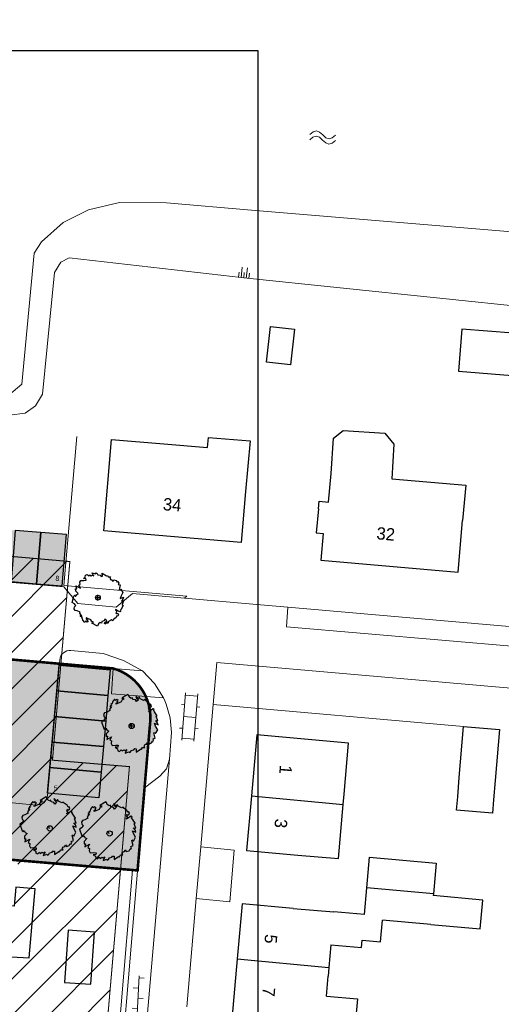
# Model space of a CAD drawing. Extents: x -1000932 to 2054797, y 285738 to 764020.
# Tile 787 of 1056: x 879236 to 926096, y 556311 to 652187. Entities that reach past the tile are written whole.
import ezdxf

# ---------------------------------------------------------------- set-up
doc = ezdxf.new("R2010")
doc.units = 0
doc.header["$MEASUREMENT"] = 0
doc.layers.get('0').update_dxf_attribs({"color": 1, "linetype": 'CONTINUOUS'})
for name, color, linetype in [('--schets', 3, 'CONTINUOUS'), ('--schets pp', 1, 'CONTINUOUS'), ('-boom', 8, 'CONTINUOUS'), ('-boom beschermd', 82, 'CONTINUOUS'), ('31.', 7, 'CONTINUOUS'), ('bomen', 1, 'CONTINUOUS')]:
    doc.layers.add(name, color=color, linetype=linetype)
doc.layers.add('04H', color=6, linetype='CONTINUOUS', plot=False)
for name, color, linetype, lineweight in [('B01', 1, 'CONTINUOUS', 30), ('B02', 1, 'CONTINUOUS', 30), ('B07', 1, 'CONTINUOUS', 30), ('B11', 1, 'CONTINUOUS', 30), ('B14', 1, 'CONTINUOUS', 30), ('S02', 7, 'CONTINUOUS', 0), ('S04', 7, 'CONTINUOUS', 0), ('S05', 7, 'CONTINUOUS', 0), ('T03', 84, 'CONTINUOUS', 0), ('T04', 84, 'CONTINUOUS', 0), ('T09', 7, 'CONTINUOUS', 0), ('T22', 7, 'CONTINUOUS', 0), ('V00', 7, 'CONTINUOUS', 0), ('W03', 5, 'CONTINUOUS', 0), ('Z02', 7, 'CONTINUOUS', 0), ('Z09', 7, 'CONTINUOUS', 0)]:
    doc.layers.add(name, color=color, linetype=linetype, lineweight=lineweight)
doc.styles.add('JK-T', font='arial.ttf', dxfattribs={"width": 0.9})
doc.styles.get("Standard").update_dxf_attribs({"font": 'romans.shx'})
doc.styles.add('Style-INTL_ISO_EQUAL', font='INTL_ISO_EQUAL.shx')

# ---------------------------------------------------------------- blocks, each defined once
blk = doc.blocks.new('S04')
at = {"layer": 'S04', "color": 7, "linetype": 'Continuous', "lineweight": 0}
for p, q in [((0, 0.0502), (0.0502, 0.0502)), ((0, 0.0251), (0.1004, 0.0251)), ((0, 0), (0.0502, 0)), ((0, -0.0251), (0.1004, -0.0251)), ((0, -0.0502), (0.0502, -0.0502))]:
    blk.add_line(p, q, dxfattribs=at)
blk = doc.blocks.new('S05')
at = {"layer": 'S05', "color": 7, "linetype": 'Continuous', "lineweight": 0}
for p, q in [((0.008400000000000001, 0.0305), (0.0378, 0.0587)), ((0.011, -0.0191), (0.0406, 0.0089)), ((0.0378, 0.0587), (0.068, 0.0713)), ((0.0406, 0.0089), (0.07100000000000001, 0.0213)), ((0.068, 0.0713), (0.1006, 0.0621)), ((0.07100000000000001, 0.0213), (0.1024, 0.0125)), ((0.1006, 0.0621), (0.133, 0.0375)), ((0.1024, 0.0125), (0.1358, -0.0121)), ((0.133, 0.0375), (0.1656, 0.0129)), ((0.1656, 0.0129), (0.1972, 0.0037)), ((0.1972, 0.0037), (0.2284, 0.0163)), ((0.2284, 0.0163), (0.258, 0.0445)), ((0.1358, -0.0121), (0.1682, -0.0369)), ((0.1682, -0.0369), (0.1998, -0.0461)), ((0.1998, -0.0461), (0.231, -0.0333)), ((0.231, -0.0333), (0.2606, -0.0051))]:
    blk.add_line(p, q, dxfattribs=at)
blk = doc.blocks.new('S022')
at = {"layer": 'S02', "color": 7, "linetype": 'Continuous', "lineweight": 0}
for p, q in [((0.0308, -0.2299), (0.0308, 0.2301)), ((0.0308, 0.2101), (0.1508, 0.2101)), ((0.1508, -0.2299), (0.1508, 0.2301)), ((0.0008, 0.1151), (0.0308, 0.1151)), ((0.1508, 0.1051), (0.1808, 0.1051)), ((0.0308, 0.0001), (0.1508, 0.0001)), ((0.0008, -0.1147), (0.0308, -0.1147)), ((0.1508, -0.1047), (0.1808, -0.1047)), ((0.0308, -0.2099), (0.1508, -0.2099))]:
    blk.add_line(p, q, dxfattribs=at)
blk = doc.blocks.new('S026')
at = {"layer": 'S02', "color": 7, "linetype": 'Continuous', "lineweight": 0}
for p, q in [((-0.0004, 0), (0.4396, 0)), ((0.0196, 0.05), (0.0196, 0)), ((0.1196, 0), (0.1196, -0.05)), ((0.2196, 0.05), (0.2196, 0)), ((0.3196, 0), (0.3196, -0.05)), ((0.4196, 0.05), (0.4196, 0))]:
    blk.add_line(p, q, dxfattribs=at)
blk = doc.blocks.new('eigendomssituatie')
at = {"layer": '--schets pp', "linetype": 'Continuous', "transparency": 33554495}
h = blk.add_hatch(color=72, dxfattribs=at)
h.dxf.hatch_style = 1
edge = h.paths.add_edge_path()
edge.add_line((-4176.73854586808, 36691.06924980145), (18463.26145401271, 34709.06924984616))
edge.add_arc((17095.50999903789, 29904.28082499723), 4995.671711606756, -8.030102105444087, 74.11024197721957, ccw=False)
edge.add_line((22042.19821628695, 29206.41871005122), (21519.26145413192, 23075.06924982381))
edge.add_line((21519.26145413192, 23075.06924982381), (20841.66028853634, 15037.05444403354))
edge.add_line((20841.66028853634, 15037.05444403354), (9221.227534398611, 16016.65189056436))
edge.add_line((9221.227534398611, 16016.65189056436), (-3884.161830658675, 17236.71420983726))
edge.add_line((-3884.161830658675, 17236.71420983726), (-5436.461187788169, 504.3732174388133))
edge.add_line((-5436.461187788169, 504.3732174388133), (0.01009560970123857, -0.01570527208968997))
edge.add_line((0.01009560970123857, -0.01570527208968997), (-2500.443734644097, -26949.25618684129))
edge.add_line((-2500.443734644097, -26949.25618684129), (-6846.575806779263, -26546.03876589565))
edge.add_line((-6846.575806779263, -26546.03876589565), (-6942.65260836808, -27581.58700016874))
edge.add_line((-6942.65260836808, -27581.58700016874), (-9441.92006868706, -27349.73178386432))
edge.add_line((-9441.92006868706, -27349.73178386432), (-9345.841399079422, -26314.14745333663))
edge.add_line((-9345.841399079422, -26314.14745333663), (-13692.1799018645, -25910.91512983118))
edge.add_line((-13692.1799018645, -25910.91512983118), (-13547.04518649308, -23805.32137516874))
edge.add_line((-13547.04518649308, -23805.32137516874), (-35801.37771154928, -21685.47999814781))
edge.add_line((-35801.37771154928, -21685.47999814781), (-39085.49633917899, -21480.62403194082))
edge.add_line((-39085.49633917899, -21480.62403194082), (-35449.19473665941, 20057.36991770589))
edge.add_line((-35449.19473665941, 20057.36991770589), (-40995.94876814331, 20385.16075669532))
edge.add_line((-40995.94876814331, 20385.16075669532), (-40395.08653578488, 23168.33528979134))
edge.add_arc((-32072.55263851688, 19913.76534113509), 8936.262978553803, 110.35386289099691, 158.6417595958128, ccw=False)
edge.add_line((-35180.73854598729, 28292.06924983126), (-16026.04323336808, 34806.76749201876))
edge.add_arc((-6099.484764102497, 10583.2012472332), 26178.57377053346, 85.78798549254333, 112.28329390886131, ccw=False)
at = {"layer": '--schets pp', "color": 72, "linetype": 'Continuous', "const_width": 250}
blk.add_lwpolyline([(-4176.73854586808, 36691.06924980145), (18463.26145401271, 34709.06924984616, -0.3745828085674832), (22042.19821628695, 29206.41871005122), (21519.26145413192, 23075.06924982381), (20841.66028853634, 15037.05444403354), (9221.227534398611, 16016.65189056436), (-3884.161830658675, 17236.71420983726), (-5436.461187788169, 504.3732174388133), (0.01009560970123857, -0.01570527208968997), (-2500.443734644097, -26949.25618684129), (-6846.575806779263, -26546.03876589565), (-6942.65260836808, -27581.58700016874), (-9441.92006868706, -27349.73178386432), (-9345.841399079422, -26314.14745333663), (-13692.1799018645, -25910.91512983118), (-13547.04518649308, -23805.32137516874), (-35801.37771154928, -21685.47999814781), (-39085.49633917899, -21480.62403194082), (-35449.19473665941, 20057.36991770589), (-40995.94876814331, 20385.16075669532), (-40395.08653578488, 23168.33528979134, -0.2138698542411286), (-35180.73854598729, 28292.06924983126), (-16026.04323336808, 34806.76749201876, -0.1161253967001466)], format="xyb", close=True, dxfattribs=at)
blk = doc.blocks.new('Boom2')
at = {"layer": '-boom beschermd', "linetype": 'Continuous', "transparency": 33554559}
h = blk.add_hatch(color=76, dxfattribs=at)
h.dxf.hatch_style = 1
h.paths.add_polyline_path([(2240.141075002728, 1374.766463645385), (2146.682121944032, 1534.056125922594), (2181.519351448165, 1631.045440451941), (2095.917912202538, 1672.609482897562), (1934.719123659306, 1577.977185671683), (1832.328912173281, 1517.874499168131), (1638.855365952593, 1404.301295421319), (1657.686024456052, 1476.504264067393), (1771.432777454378, 1543.341232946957), (1651.219506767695, 1748.129382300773), (1731.645532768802, 1871.831033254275), (1778.392115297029, 1792.229360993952), (1894.065031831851, 1860.110946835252), (1933.653675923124, 1975.169062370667), (1846.796372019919, 2123.085103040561), (1767.132160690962, 2076.341741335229), (1666.942831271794, 2246.987987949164), (1379.934805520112, 2444.611185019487), (1306.472365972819, 2569.766456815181), (1169.873849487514, 2489.639101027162), (844.5268539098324, 2650.628845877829), (741.234987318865, 2824.553776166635), (644.213260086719, 2655.331512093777), (427.2188535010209, 2905.186350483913), (407.8961862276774, 2828.68866730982), (480.0289215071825, 2705.808017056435), (656.815061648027, 2555.612111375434), (475.5552824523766, 2369.160615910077), (367.5066993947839, 2532.626519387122), (121.3562126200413, 2587.048410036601), (98.06576855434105, 2757.006413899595), (-38.46982344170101, 2676.840683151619), (-249.7553960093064, 2828.220939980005), (-308.1654745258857, 2997.497008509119), (-354.9713324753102, 3077.16053464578), (-946.667514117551, 2729.801284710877), (-906.5883834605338, 2661.517821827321), (-792.7790485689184, 2728.347663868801), (-776.1916387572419, 2569.746544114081), (-928.0936730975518, 2541.806113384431), (-1029.189389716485, 2344.748450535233), (-1517.74067203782, 2134.387594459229), (-1512.329084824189, 2229.421383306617), (-1341.616692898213, 2329.634876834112), (-1440.57784236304, 2393.960073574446), (-1315.360074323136, 2467.423198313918), (-1441.07545576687, 2577.239070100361), (-1600.40353582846, 2483.721098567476), (-1673.901557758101, 2608.915045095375), (-1864.634544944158, 2357.613609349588), (-1898.371300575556, 2177.709501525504), (-2013.921585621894, 2097.930107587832), (-1924.599891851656, 2039.85898357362), (-2095.27747223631, 1939.677123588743), (-2096.770641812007, 1829.302558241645), (-1958.169074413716, 1910.944152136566), (-2167.131348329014, 1601.712823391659), (-2107.028276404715, 1499.28745776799), (-2425.625418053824, 1312.213096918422), (-2629.748889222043, 1268.910172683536), (-2730.887056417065, 1102.447633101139), (-2687.611474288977, 898.3238621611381), (-2535.204357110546, 743.0166301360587), (-2626.248974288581, 689.5777892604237), (-2661.040189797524, 562.0246424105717), (-2922.734617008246, 408.3651811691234), (-2708.701920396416, -242.6399843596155), (-2588.630274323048, -342.9390319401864), (-2514.872299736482, -207.8644873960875), (-2407.991054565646, -389.9224308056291), (-2221.322100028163, -499.4450460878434), (-2475.123859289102, -770.8297417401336), (-2478.239149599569, -1007.253103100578), (-2341.545247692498, -1003.168333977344), (-2423.181575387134, -1318.629152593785), (-1959.918396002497, -1045.783964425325), (-2120.690183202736, -1378.183681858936), (-1954.502042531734, -1458.569703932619), (-1995.926428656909, -1690.881553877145), (-1879.03513097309, -1889.479187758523), (-1552.389413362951, -1855.372657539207), (-1320.192255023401, -1878.140929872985), (-1349.123504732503, -2063.437991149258), (-1591.288126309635, -2067.92125562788), (-1378.915912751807, -2221.141272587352), (-1353.618822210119, -2420.555610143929), (-1184.430145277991, -2474.250883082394), (-1006.358195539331, -2308.452764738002), (-932.8954133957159, -2433.639284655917), (-737.5511586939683, -2318.951755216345), (-638.6248207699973, -2383.30858549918), (-467.8850867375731, -2283.094792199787), (-569.0541594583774, -2449.58892250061), (-638.7877225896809, -2643.521321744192), (-275.3988389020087, -2506.685487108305), (-221.9948095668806, -2597.761737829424), (-96.80472623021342, -2524.267664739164), (-23.1128969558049, -2389.217284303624), (215.1559547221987, -2325.851315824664), (295.5119293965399, -2202.173871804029), (444.7190316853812, -2221.672086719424), (435.5481258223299, -2551.753402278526), (872.1380053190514, -2246.143979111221), (973.8677015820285, -2262.975032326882), (1045.584046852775, -2098.460163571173), (1287.745105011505, -2094.008190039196), (1207.618091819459, -1957.440921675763), (1320.136664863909, -1784.282902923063), (1462.563899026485, -1761.899804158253), (1516.235350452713, -1592.676230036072), (1623.116595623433, -1774.734173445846), (1888.83187087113, -1679.963857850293), (1987.994297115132, -1484.013393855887), (2034.765343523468, -1563.708553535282), (2129.239022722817, -1385.84182941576), (2078.980470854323, -1261.697857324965), (2287.321842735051, -1185.870174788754), (2158.631930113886, -680.039676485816), (2261.060859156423, -619.9053136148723), (2334.527204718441, -745.060542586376), (2534.143883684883, -369.7948894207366), (2326.29700600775, -16.83356961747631), (2218.516478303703, 260.4311739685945), (2567.790882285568, 127.5726252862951), (2496.10785023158, 350.5345326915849), (2341.264198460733, 546.7159466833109), (2554.470749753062, 503.746077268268), (2387.661646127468, 941.138933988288), (2490.055677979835, 1001.249475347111)])
at = {"layer": '-boom beschermd', "linetype": 'Continuous'}
blk.add_lwpolyline([(2240.141075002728, 1374.766463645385), (2146.682121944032, 1534.056125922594), (2181.519351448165, 1631.045440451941), (2095.917912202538, 1672.609482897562), (1934.719123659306, 1577.977185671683), (1832.328912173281, 1517.874499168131), (1638.855365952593, 1404.301295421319), (1657.686024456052, 1476.504264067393), (1771.432777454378, 1543.341232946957), (1651.219506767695, 1748.129382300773), (1731.645532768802, 1871.831033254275), (1778.392115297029, 1792.229360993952), (1894.065031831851, 1860.110946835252), (1933.653675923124, 1975.169062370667), (1846.796372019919, 2123.085103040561), (1767.132160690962, 2076.341741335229), (1666.942831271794, 2246.987987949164), (1379.934805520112, 2444.611185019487), (1306.472365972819, 2569.766456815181), (1169.873849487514, 2489.639101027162), (844.5268539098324, 2650.628845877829), (741.234987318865, 2824.553776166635), (644.213260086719, 2655.331512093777), (427.2188535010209, 2905.186350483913), (407.8961862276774, 2828.68866730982), (480.0289215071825, 2705.808017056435), (656.815061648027, 2555.612111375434), (475.5552824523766, 2369.160615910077), (367.5066993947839, 2532.626519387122), (121.3562126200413, 2587.048410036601), (98.06576855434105, 2757.006413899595), (-38.46982344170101, 2676.840683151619), (-249.7553960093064, 2828.220939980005), (-308.1654745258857, 2997.497008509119), (-354.9713324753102, 3077.16053464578), (-946.667514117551, 2729.801284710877), (-906.5883834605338, 2661.517821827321), (-792.7790485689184, 2728.347663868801), (-776.1916387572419, 2569.746544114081), (-928.0936730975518, 2541.806113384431), (-1029.189389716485, 2344.748450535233), (-1517.74067203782, 2134.387594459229), (-1512.329084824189, 2229.421383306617), (-1341.616692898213, 2329.634876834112), (-1440.57784236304, 2393.960073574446), (-1315.360074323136, 2467.423198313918), (-1441.07545576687, 2577.239070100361), (-1600.40353582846, 2483.721098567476), (-1673.901557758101, 2608.915045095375), (-1864.634544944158, 2357.613609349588), (-1898.371300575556, 2177.709501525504), (-2013.921585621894, 2097.930107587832), (-1924.599891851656, 2039.85898357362), (-2095.27747223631, 1939.677123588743), (-2096.770641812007, 1829.302558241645), (-1958.169074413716, 1910.944152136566), (-2167.131348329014, 1601.712823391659), (-2107.028276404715, 1499.28745776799), (-2425.625418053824, 1312.213096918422), (-2629.748889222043, 1268.910172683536), (-2730.887056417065, 1102.447633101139), (-2687.611474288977, 898.3238621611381), (-2535.204357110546, 743.0166301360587), (-2626.248974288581, 689.5777892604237), (-2661.040189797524, 562.0246424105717), (-2922.734617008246, 408.3651811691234), (-2708.701920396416, -242.6399843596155), (-2588.630274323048, -342.9390319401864), (-2514.872299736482, -207.8644873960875), (-2407.991054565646, -389.9224308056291), (-2221.322100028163, -499.4450460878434), (-2475.123859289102, -770.8297417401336), (-2478.239149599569, -1007.253103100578), (-2341.545247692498, -1003.168333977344), (-2423.181575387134, -1318.629152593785), (-1959.918396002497, -1045.783964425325), (-2120.690183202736, -1378.183681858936), (-1954.502042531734, -1458.569703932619), (-1995.926428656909, -1690.881553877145), (-1879.03513097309, -1889.479187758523), (-1552.389413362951, -1855.372657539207), (-1320.192255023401, -1878.140929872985), (-1349.123504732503, -2063.437991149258), (-1591.288126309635, -2067.92125562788), (-1378.915912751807, -2221.141272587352), (-1353.618822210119, -2420.555610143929), (-1184.430145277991, -2474.250883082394), (-1006.358195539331, -2308.452764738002), (-932.8954133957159, -2433.639284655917), (-737.5511586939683, -2318.951755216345), (-638.6248207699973, -2383.30858549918), (-467.8850867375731, -2283.094792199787), (-569.0541594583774, -2449.58892250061), (-638.7877225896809, -2643.521321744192), (-275.3988389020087, -2506.685487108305), (-221.9948095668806, -2597.761737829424), (-96.80472623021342, -2524.267664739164), (-23.1128969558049, -2389.217284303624), (215.1559547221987, -2325.851315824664), (295.5119293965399, -2202.173871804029), (444.7190316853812, -2221.672086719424), (435.5481258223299, -2551.753402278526), (872.1380053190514, -2246.143979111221), (973.8677015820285, -2262.975032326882), (1045.584046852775, -2098.460163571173), (1287.745105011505, -2094.008190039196), (1207.618091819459, -1957.440921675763), (1320.136664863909, -1784.282902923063), (1462.563899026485, -1761.899804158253), (1516.235350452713, -1592.676230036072), (1623.116595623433, -1774.734173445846), (1888.83187087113, -1679.963857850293), (1987.994297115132, -1484.013393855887), (2034.765343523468, -1563.708553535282), (2129.239022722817, -1385.84182941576), (2078.980470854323, -1261.697857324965), (2287.321842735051, -1185.870174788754), (2158.631930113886, -680.039676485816), (2261.060859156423, -619.9053136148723), (2334.527204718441, -745.060542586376), (2534.143883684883, -369.7948894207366), (2326.29700600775, -16.83356961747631), (2218.516478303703, 260.4311739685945), (2567.790882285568, 127.5726252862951), (2496.10785023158, 350.5345326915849), (2341.264198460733, 546.7159466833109), (2554.470749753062, 503.746077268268), (2387.661646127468, 941.138933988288), (2490.055677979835, 1001.249475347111)], close=True, dxfattribs=at)
blk.add_lwpolyline([(0, 0), (-162.9241695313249, 195.9990656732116)], dxfattribs=at)
blk.add_circle((0, 0), 254.8723577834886, dxfattribs=at)
blk = doc.blocks.new('boom')
at = {"layer": '31.', "color": 7, "linetype": 'Continuous'}
for points in [[(2251.80828051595, -1106.205926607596), (2173.887591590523, -1256.205493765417), (2210.303128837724, -1343.212250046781), (2134.01737931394, -1385.236413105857), (1982.216964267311, -1306.337424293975), (1885.793354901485, -1256.224297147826), (1703.603915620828, -1161.53094182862), (1724.220932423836, -1226.642753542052), (1831.338077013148, -1282.37241938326), (1731.107258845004, -1475.215363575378), (1810.449942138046, -1584.490554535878), (1849.428164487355, -1509.532590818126), (1958.351373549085, -1566.126334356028), (1999.960998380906, -1669.427246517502), (1927.535710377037, -1808.721166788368), (1852.517681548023, -1769.750629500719), (1768.989292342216, -1930.443442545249), (1515.964705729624, -2124.603458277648), (1454.715516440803, -2242.457359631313), (1326.085039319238, -2175.658874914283), (1036.296854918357, -2338.137602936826), (950.0803199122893, -2501.971368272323), (853.4300944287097, -2351.874397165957), (666.8589403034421, -2590.471371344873), (645.5920018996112, -2521.459279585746), (705.7373041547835, -2405.746017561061), (860.2430165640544, -2260.136272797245), (685.7817176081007, -2098.250700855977), (594.7287687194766, -2252.751059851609), (372.3060847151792, -2314.09832386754), (359.0236219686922, -2470.538109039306), (230.4509567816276, -2403.702663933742), (44.46268121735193, -2552.023372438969), (-0.947729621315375, -2709.492246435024), (-39.97943810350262, -2784.51713332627), (-597.1746060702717, -2494.899703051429), (-563.7541439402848, -2430.59817462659), (-456.5828730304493, -2486.320026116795), (-448.8926459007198, -2340.571254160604), (-589.0511153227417, -2322.190292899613), (-690.7442434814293, -2146.840910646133), (-1147.19952013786, -1977.583268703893), (-1137.773566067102, -2064.195474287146), (-977.0207761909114, -2147.749738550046), (-1064.44396277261, -2211.208338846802), (-946.5297172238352, -2272.451776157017), (-1056.263172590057, -2378.752786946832), (-1206.295684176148, -2300.781599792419), (-1267.571476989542, -2418.669929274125), (-1453.753130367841, -2197.96488541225), (-1493.066052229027, -2035.121278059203), (-1602.439628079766, -1967.644271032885), (-1523.534554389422, -1910.356782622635), (-1684.259961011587, -1826.82816559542), (-1690.826643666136, -1726.013215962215), (-1560.296378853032, -1794.106256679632), (-1765.85499384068, -1521.307316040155), (-1715.74770695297, -1424.856922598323), (-2015.770382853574, -1268.879820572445), (-2204.38651482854, -1238.911540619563), (-2304.670585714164, -1091.528656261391), (-2274.736274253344, -902.9164417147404), (-2142.746676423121, -753.7808347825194), (-2228.485123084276, -709.2262538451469), (-2266.297799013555, -594.2808795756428), (-2512.727176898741, -466.1631036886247), (-2347.774639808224, 138.9603937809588), (-2242.753754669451, 236.2958245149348), (-2168.968191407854, 116.3050894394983), (-2079.855939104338, 287.7469081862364), (-1914.390939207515, 396.6484921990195), (-2159.162320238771, 632.7459877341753), (-2173.146963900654, 848.692170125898), (-2048.015596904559, 851.4008923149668), (-2137.499847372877, 1135.897056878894), (-1701.209176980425, 908.3335933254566), (-1863.818897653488, 1204.585402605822), (-1715.713569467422, 1285.889265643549), (-1764.518872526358, 1496.275491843), (-1667.032586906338, 1683.306273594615), (-1366.868504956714, 1667.519393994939), (-1155.708429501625, 1699.277924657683), (-1190.879303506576, 1867.275065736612), (-1412.43674064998, 1859.967295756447), (-1225.537870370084, 2010.017902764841), (-1211.815051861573, 2193.478551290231), (-1059.70369904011, 2250.533744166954), (-889.1232609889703, 2107.382555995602), (-827.8782579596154, 2225.265453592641), (-643.9286475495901, 2129.643180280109), (-556.5404370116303, 2193.125344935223), (-395.7491250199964, 2109.577628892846), (-496.0681719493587, 2256.984077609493), (-568.9489074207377, 2430.958846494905), (-230.3545297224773, 2323.012531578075), (-185.8318856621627, 2408.773994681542), (-67.94424363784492, 2347.496129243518), (5.775274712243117, 2227.525459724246), (226.5480552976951, 2180.836944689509), (305.8248332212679, 2071.58085274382), (441.2807912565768, 2096.433503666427), (417.3459203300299, 2397.702575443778), (830.8054949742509, 2138.941381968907), (922.993691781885, 2159.116191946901), (996.295911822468, 2012.128974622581), (1217.841430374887, 2019.464624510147), (1151.039446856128, 1890.865216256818), (1262.043796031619, 1737.899254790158), (1393.285145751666, 1724.148071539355), (1450.313874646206, 1572.001324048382), (1539.426126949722, 1743.443142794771), (1786.763878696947, 1669.339513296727), (1886.634697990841, 1494.912051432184), (1925.631290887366, 1569.961469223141), (2020.362428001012, 1411.834044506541)], [(2020.362428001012, 1411.834044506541), (1980.268502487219, 1295.998359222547), (2174.275552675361, 1236.508194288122), (2080.48679799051, 768.0988398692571), (2176.937790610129, 717.960065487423), (2238.186700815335, 835.8158999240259), (2438.329387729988, 502.2257036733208), (2264.97943182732, 169.8100759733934), (2179.532251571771, -88.69085307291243), (2492.516642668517, 49.20364684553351), (2437.501084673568, -157.9729910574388), (2305.214954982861, -344.5843578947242), (2498.067593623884, -295.2585980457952), (2366.214191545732, -702.9093504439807), (2462.630068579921, -753.023593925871), (2251.80828051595, -1106.205926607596)]]:
    blk.add_lwpolyline(points, dxfattribs=at)
blk.add_circle((0, 0), 234.5930326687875, dxfattribs=at)
blk = doc.blocks.new('UNNAMED')
at = {"color": 0}
for p, q in [((-0.5, 0), (0.5, 0)), ((0, -0.5), (0, 0.5))]:
    blk.add_line(p, q, dxfattribs=at)
blk = doc.blocks.new('nieuwe bomen')
at = {"layer": '-boom beschermd', "linetype": 'Continuous', "true_color": 0xd5bf15, "transparency": 33554559}
h = blk.add_hatch(color=52, dxfattribs=at)
h.dxf.hatch_style = 1
h.paths.add_polyline_path([(2240.141075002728, 1374.766463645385), (2146.682121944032, 1534.056125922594), (2181.519351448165, 1631.045440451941), (2095.917912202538, 1672.609482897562), (1934.719123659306, 1577.977185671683), (1832.328912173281, 1517.874499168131), (1638.855365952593, 1404.301295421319), (1657.686024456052, 1476.504264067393), (1771.432777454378, 1543.341232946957), (1651.219506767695, 1748.129382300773), (1731.645532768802, 1871.831033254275), (1778.392115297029, 1792.229360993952), (1894.065031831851, 1860.110946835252), (1933.653675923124, 1975.169062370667), (1846.796372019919, 2123.085103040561), (1767.132160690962, 2076.341741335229), (1666.942831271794, 2246.987987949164), (1379.934805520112, 2444.611185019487), (1306.472365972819, 2569.766456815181), (1169.873849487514, 2489.639101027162), (844.5268539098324, 2650.628845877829), (741.234987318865, 2824.553776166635), (644.213260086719, 2655.331512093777), (427.2188535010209, 2905.186350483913), (407.8961862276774, 2828.68866730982), (480.0289215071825, 2705.808017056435), (656.815061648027, 2555.612111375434), (475.5552824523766, 2369.160615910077), (367.5066993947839, 2532.626519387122), (121.3562126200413, 2587.048410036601), (98.06576855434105, 2757.006413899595), (-38.46982344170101, 2676.840683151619), (-249.7553960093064, 2828.220939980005), (-308.1654745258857, 2997.497008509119), (-354.9713324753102, 3077.16053464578), (-946.667514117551, 2729.801284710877), (-906.5883834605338, 2661.517821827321), (-792.7790485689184, 2728.347663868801), (-776.1916387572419, 2569.746544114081), (-928.0936730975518, 2541.806113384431), (-1029.189389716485, 2344.748450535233), (-1517.74067203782, 2134.387594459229), (-1512.329084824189, 2229.421383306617), (-1341.616692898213, 2329.634876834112), (-1440.57784236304, 2393.960073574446), (-1315.360074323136, 2467.423198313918), (-1441.07545576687, 2577.239070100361), (-1600.40353582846, 2483.721098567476), (-1673.901557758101, 2608.915045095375), (-1864.634544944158, 2357.613609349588), (-1898.371300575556, 2177.709501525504), (-2013.921585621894, 2097.930107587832), (-1924.599891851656, 2039.85898357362), (-2095.27747223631, 1939.677123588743), (-2096.770641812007, 1829.302558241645), (-1958.169074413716, 1910.944152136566), (-2167.131348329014, 1601.712823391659), (-2107.028276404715, 1499.28745776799), (-2425.625418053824, 1312.213096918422), (-2629.748889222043, 1268.910172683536), (-2730.887056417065, 1102.447633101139), (-2687.611474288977, 898.3238621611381), (-2535.204357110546, 743.0166301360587), (-2626.248974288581, 689.5777892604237), (-2661.040189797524, 562.0246424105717), (-2922.734617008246, 408.3651811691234), (-2708.701920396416, -242.6399843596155), (-2588.630274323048, -342.9390319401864), (-2514.872299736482, -207.8644873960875), (-2407.991054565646, -389.9224308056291), (-2221.322100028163, -499.4450460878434), (-2475.123859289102, -770.8297417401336), (-2478.239149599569, -1007.253103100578), (-2341.545247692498, -1003.168333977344), (-2423.181575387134, -1318.629152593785), (-1959.918396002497, -1045.783964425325), (-2120.690183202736, -1378.183681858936), (-1954.502042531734, -1458.569703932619), (-1995.926428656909, -1690.881553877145), (-1879.03513097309, -1889.479187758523), (-1552.389413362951, -1855.372657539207), (-1320.192255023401, -1878.140929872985), (-1349.123504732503, -2063.437991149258), (-1591.288126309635, -2067.92125562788), (-1378.915912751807, -2221.141272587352), (-1353.618822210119, -2420.555610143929), (-1184.430145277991, -2474.250883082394), (-1006.358195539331, -2308.452764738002), (-932.8954133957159, -2433.639284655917), (-737.5511586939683, -2318.951755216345), (-638.6248207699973, -2383.30858549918), (-467.8850867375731, -2283.094792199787), (-569.0541594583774, -2449.58892250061), (-638.7877225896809, -2643.521321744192), (-275.3988389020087, -2506.685487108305), (-221.9948095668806, -2597.761737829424), (-96.80472623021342, -2524.267664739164), (-23.1128969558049, -2389.217284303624), (215.1559547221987, -2325.851315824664), (295.5119293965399, -2202.173871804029), (444.7190316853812, -2221.672086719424), (435.5481258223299, -2551.753402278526), (872.1380053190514, -2246.143979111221), (973.8677015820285, -2262.975032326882), (1045.584046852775, -2098.460163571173), (1287.745105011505, -2094.008190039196), (1207.618091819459, -1957.440921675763), (1320.136664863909, -1784.282902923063), (1462.563899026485, -1761.899804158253), (1516.235350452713, -1592.676230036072), (1623.116595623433, -1774.734173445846), (1888.83187087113, -1679.963857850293), (1987.994297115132, -1484.013393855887), (2034.765343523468, -1563.708553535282), (2129.239022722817, -1385.84182941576), (2078.980470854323, -1261.697857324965), (2287.321842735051, -1185.870174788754), (2158.631930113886, -680.039676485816), (2261.060859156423, -619.9053136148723), (2334.527204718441, -745.060542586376), (2534.143883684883, -369.7948894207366), (2326.29700600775, -16.83356961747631), (2218.516478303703, 260.4311739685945), (2567.790882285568, 127.5726252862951), (2496.10785023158, 350.5345326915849), (2341.264198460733, 546.7159466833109), (2554.470749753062, 503.746077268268), (2387.661646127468, 941.138933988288), (2490.055677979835, 1001.249475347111)])
at = {"layer": '-boom beschermd', "color": 52, "linetype": 'Continuous', "true_color": 0xd5bf15}
blk.add_lwpolyline([(2240.141075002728, 1374.766463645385), (2146.682121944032, 1534.056125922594), (2181.519351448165, 1631.045440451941), (2095.917912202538, 1672.609482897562), (1934.719123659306, 1577.977185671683), (1832.328912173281, 1517.874499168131), (1638.855365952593, 1404.301295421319), (1657.686024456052, 1476.504264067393), (1771.432777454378, 1543.341232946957), (1651.219506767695, 1748.129382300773), (1731.645532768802, 1871.831033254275), (1778.392115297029, 1792.229360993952), (1894.065031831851, 1860.110946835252), (1933.653675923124, 1975.169062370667), (1846.796372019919, 2123.085103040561), (1767.132160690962, 2076.341741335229), (1666.942831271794, 2246.987987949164), (1379.934805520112, 2444.611185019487), (1306.472365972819, 2569.766456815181), (1169.873849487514, 2489.639101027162), (844.5268539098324, 2650.628845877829), (741.234987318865, 2824.553776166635), (644.213260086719, 2655.331512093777), (427.2188535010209, 2905.186350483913), (407.8961862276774, 2828.68866730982), (480.0289215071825, 2705.808017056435), (656.815061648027, 2555.612111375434), (475.5552824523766, 2369.160615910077), (367.5066993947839, 2532.626519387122), (121.3562126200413, 2587.048410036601), (98.06576855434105, 2757.006413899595), (-38.46982344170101, 2676.840683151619), (-249.7553960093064, 2828.220939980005), (-308.1654745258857, 2997.497008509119), (-354.9713324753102, 3077.16053464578), (-946.667514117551, 2729.801284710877), (-906.5883834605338, 2661.517821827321), (-792.7790485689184, 2728.347663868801), (-776.1916387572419, 2569.746544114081), (-928.0936730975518, 2541.806113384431), (-1029.189389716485, 2344.748450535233), (-1517.74067203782, 2134.387594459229), (-1512.329084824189, 2229.421383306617), (-1341.616692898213, 2329.634876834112), (-1440.57784236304, 2393.960073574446), (-1315.360074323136, 2467.423198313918), (-1441.07545576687, 2577.239070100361), (-1600.40353582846, 2483.721098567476), (-1673.901557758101, 2608.915045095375), (-1864.634544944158, 2357.613609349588), (-1898.371300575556, 2177.709501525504), (-2013.921585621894, 2097.930107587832), (-1924.599891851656, 2039.85898357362), (-2095.27747223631, 1939.677123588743), (-2096.770641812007, 1829.302558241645), (-1958.169074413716, 1910.944152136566), (-2167.131348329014, 1601.712823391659), (-2107.028276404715, 1499.28745776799), (-2425.625418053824, 1312.213096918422), (-2629.748889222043, 1268.910172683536), (-2730.887056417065, 1102.447633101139), (-2687.611474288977, 898.3238621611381), (-2535.204357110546, 743.0166301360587), (-2626.248974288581, 689.5777892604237), (-2661.040189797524, 562.0246424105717), (-2922.734617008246, 408.3651811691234), (-2708.701920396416, -242.6399843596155), (-2588.630274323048, -342.9390319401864), (-2514.872299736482, -207.8644873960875), (-2407.991054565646, -389.9224308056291), (-2221.322100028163, -499.4450460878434), (-2475.123859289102, -770.8297417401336), (-2478.239149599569, -1007.253103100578), (-2341.545247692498, -1003.168333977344), (-2423.181575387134, -1318.629152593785), (-1959.918396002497, -1045.783964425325), (-2120.690183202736, -1378.183681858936), (-1954.502042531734, -1458.569703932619), (-1995.926428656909, -1690.881553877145), (-1879.03513097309, -1889.479187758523), (-1552.389413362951, -1855.372657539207), (-1320.192255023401, -1878.140929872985), (-1349.123504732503, -2063.437991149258), (-1591.288126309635, -2067.92125562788), (-1378.915912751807, -2221.141272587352), (-1353.618822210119, -2420.555610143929), (-1184.430145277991, -2474.250883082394), (-1006.358195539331, -2308.452764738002), (-932.8954133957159, -2433.639284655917), (-737.5511586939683, -2318.951755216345), (-638.6248207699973, -2383.30858549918), (-467.8850867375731, -2283.094792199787), (-569.0541594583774, -2449.58892250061), (-638.7877225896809, -2643.521321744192), (-275.3988389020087, -2506.685487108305), (-221.9948095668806, -2597.761737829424), (-96.80472623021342, -2524.267664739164), (-23.1128969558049, -2389.217284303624), (215.1559547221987, -2325.851315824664), (295.5119293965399, -2202.173871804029), (444.7190316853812, -2221.672086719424), (435.5481258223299, -2551.753402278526), (872.1380053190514, -2246.143979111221), (973.8677015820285, -2262.975032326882), (1045.584046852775, -2098.460163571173), (1287.745105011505, -2094.008190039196), (1207.618091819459, -1957.440921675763), (1320.136664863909, -1784.282902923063), (1462.563899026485, -1761.899804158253), (1516.235350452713, -1592.676230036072), (1623.116595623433, -1774.734173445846), (1888.83187087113, -1679.963857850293), (1987.994297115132, -1484.013393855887), (2034.765343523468, -1563.708553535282), (2129.239022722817, -1385.84182941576), (2078.980470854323, -1261.697857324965), (2287.321842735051, -1185.870174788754), (2158.631930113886, -680.039676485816), (2261.060859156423, -619.9053136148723), (2334.527204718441, -745.060542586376), (2534.143883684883, -369.7948894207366), (2326.29700600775, -16.83356961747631), (2218.516478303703, 260.4311739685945), (2567.790882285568, 127.5726252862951), (2496.10785023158, 350.5345326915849), (2341.264198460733, 546.7159466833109), (2554.470749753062, 503.746077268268), (2387.661646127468, 941.138933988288), (2490.055677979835, 1001.249475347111)], close=True, dxfattribs=at)
blk.add_lwpolyline([(0, 0), (-162.9241695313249, 195.9990656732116)], dxfattribs=at)
blk.add_circle((0, 0), 254.8723577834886, dxfattribs=at)

msp = doc.modelspace()

# ---------------------------------------------------------------- hatches: boundary and pattern name
at = {"layer": '--schets pp', "linetype": 'Continuous'}
h = msp.add_hatch(color=71, dxfattribs=at)
h.dxf.hatch_style = 1
h.paths.add_polyline_path([(881289.6899003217, 602251.9487771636), (880881.6982585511, 597268.6222957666), (883373.3614992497, 597064.6264748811), (883781.3531410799, 602047.952956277)])
h.paths.add_polyline_path([(863848.0472131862, 603679.9195235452), (863440.0555714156, 598696.5930421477), (865931.7188121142, 598492.5972212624), (866339.7104539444, 603475.9237026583)])
h.paths.add_polyline_path([(866339.7104539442, 603475.9237026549), (865931.7188121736, 598492.5972212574), (868423.3820528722, 598288.6014003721), (868831.3736947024, 603271.927881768)])
h.paths.add_polyline_path([(868831.3736947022, 603271.9278817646), (868423.3820529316, 598288.6014003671), (870915.0452936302, 598084.6055794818), (871323.0369354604, 603067.9320608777)])
h.paths.add_polyline_path([(871323.03693546, 603067.9320608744), (870915.0452936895, 598084.6055794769), (873406.7085343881, 597880.6097585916), (873814.7001762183, 602863.9362399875)])
h.paths.add_polyline_path([(873814.7001762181, 602863.9362399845), (873406.7085344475, 597880.609758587), (875898.3717751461, 597676.6139377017), (876306.3634169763, 602659.9404190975)])
h.paths.add_polyline_path([(876306.3634169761, 602659.9404190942), (875898.3717752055, 597676.6139376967), (878390.0350159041, 597472.6181168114), (878798.0266577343, 602455.9445982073)])
h.paths.add_polyline_path([(878798.0266586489, 602455.944598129), (878390.0350168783, 597472.6181167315), (880881.6982575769, 597268.6222958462), (881289.6898994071, 602251.9487772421)])
h = msp.add_hatch(dxfattribs=at)
h.set_pattern_fill('ANSI31', color=241, scale=20000)
h.set_pattern_definition([(45, (528312.0768977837, 0), (-1767.766952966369, 1767.766952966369), [])])
edge = h.paths.add_edge_path()
edge.add_line((884116.8280498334, 599424.8507344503), (882423.394680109, 580081.0911526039))
edge.add_line((882423.3946801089, 580081.0911526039), (889913.7439004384, 579453.9825543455))
edge.add_line((889913.7439004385, 579453.9825543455), (883041.9584600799, 500066.6636393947))
edge.add_line((883041.9584600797, 500066.6636393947), (873929.6165730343, 493354.47228252))
edge.add_line((873929.6165730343, 493354.47228252), (872686.0182185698, 482143.6864718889))
edge.add_line((872686.0182185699, 482143.6864718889), (872199.182792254, 482209.9640236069))
edge.add_line((872199.182792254, 482209.9640236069), (869066.6202465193, 459200.0250188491))
edge.add_line((869066.6202465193, 459200.0250188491), (843234.3718505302, 465342.6042660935))
edge.add_line((843234.3718505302, 465342.6042660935), (846552.8225128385, 486994.8467683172))
edge.add_line((846552.8225128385, 486994.8467683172), (814337.0883089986, 493299.4517478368))
edge.add_line((814337.0883089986, 493299.4517478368), (818906.9954910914, 575452.4547945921))
edge.add_arc((837543.8957532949, 574415.7440086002), 18665.71243315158, 106.97638786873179, 176.8161014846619, ccw=False)
edge.add_line((832093.9262511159, 592268.1010816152), (850249.6461536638, 598455.6892980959))
edge.add_arc((864026.5006596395, 564014.9986440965), 37093.97380711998, 88.43968645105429, 111.8022387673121, ccw=False)
edge.add_line((865036.5414825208, 601095.2185779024), (866560.3272021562, 600961.8200224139))
edge.add_line((866560.3272021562, 600961.8200224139), (884116.8280498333, 599424.8507344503))
edge = h.paths.add_edge_path(flags=16)
edge.add_line((873282.8229211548, 590335.0579495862), (871586.0743728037, 570953.4297279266))
edge.add_line((871586.0743728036, 570953.4297279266), (879086.1871105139, 570325.5037064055))
edge.add_line((879086.187110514, 570325.5037064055), (873469.2913427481, 505435.4835656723))
edge.add_line((873469.2913427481, 505435.4835656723), (864473.3460302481, 498809.0304406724))
edge.add_line((864473.3460302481, 498809.0304406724), (863877.2288427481, 493435.1554406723))
edge.add_line((863877.2288427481, 493435.1554406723), (863639.5361727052, 493467.5148117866))
edge.add_line((863639.5361727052, 493467.5148117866), (860646.3147802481, 471481.0929406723))
edge.add_line((860646.3147802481, 471481.0929406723), (854515.361867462, 472938.9553594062))
edge.add_line((854515.361867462, 472938.9553594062), (857891.1975927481, 494965.6241906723))
edge.add_line((857891.1975927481, 494965.6241906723), (824805.4082890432, 501440.4985696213))
edge.add_line((824805.4082890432, 501440.4985696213), (828891.5596104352, 574897.0456240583))
edge.add_arc((837543.8957532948, 574415.7440086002), 8665.712433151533, 106.1143616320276, 176.8161014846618, ccw=False)
edge.add_line((835138.6798543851, 582740.977245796), (853741.2835302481, 589080.8663781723))
edge.add_arc((864026.5006596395, 564014.9986440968), 27093.97380711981, 89.0254667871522, 112.30969579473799, ccw=False)
edge.add_line((864487.3147802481, 591105.053406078), (865688.2210302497, 590999.9210656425))
edge.add_line((865688.2210302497, 590999.9210656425), (873282.8229211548, 590335.0579495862))
h = msp.add_hatch(color=71, dxfattribs=at)
h.dxf.hatch_style = 1
h.paths.add_polyline_path([(870992.60685899, 577860.3785192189), (875972.3658906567, 577410.9344331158), (875972.3658906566, 577410.9344331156), (870992.6068589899, 577860.3785192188)], flags=16)
h.paths.add_polyline_path([(870992.60685899, 577860.3785192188), (875972.3658906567, 577410.9344331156), (875972.3658906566, 577410.9344331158), (870992.6068589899, 577860.3785192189)], flags=16)
h.paths.add_polyline_path([(871442.0509450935, 582840.1375508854), (876421.8099767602, 582390.6934647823), (875972.3658906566, 577410.9344331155), (870992.6068589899, 577860.3785192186)])
h.paths.add_polyline_path([(871666.772988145, 585330.0170667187), (876646.5320198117, 584880.5729806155), (876421.8099767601, 582390.6934647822), (871442.0509450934, 582840.1375508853)])
h.paths.add_polyline_path([(871891.4950311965, 587819.896582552), (876871.2540628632, 587370.4524964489), (876646.5320198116, 584880.5729806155), (871666.7729881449, 585330.0170667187)])
h.paths.add_polyline_path([(872116.2170742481, 590309.7760983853), (877095.9761059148, 589860.3320122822), (876871.2540628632, 587370.4524964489), (871891.4950311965, 587819.896582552)])
h.paths.add_polyline_path([(881948.076728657, 576871.601529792), (886927.8357603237, 576422.1574436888), (886927.8357603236, 576422.1574436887), (881948.0767286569, 576871.6015297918)], flags=16)
h.paths.add_polyline_path([(881948.076728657, 576871.6015297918), (886927.8357603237, 576422.1574436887), (886927.8357603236, 576422.1574436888), (881948.0767286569, 576871.601529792)], flags=16)
h.paths.add_polyline_path([(882397.5208147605, 581851.3605614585), (887377.2798464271, 581401.9164753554), (886927.8357603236, 576422.1574436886), (881948.0767286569, 576871.6015297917)])
h.paths.add_polyline_path([(882622.242857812, 584341.2400772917), (887602.0018894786, 583891.7959911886), (887377.279846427, 581401.9164753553), (882397.5208147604, 581851.3605614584)])
h.paths.add_polyline_path([(882846.9649008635, 586831.1195931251), (887826.7239325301, 586381.675507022), (887602.0018894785, 583891.7959911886), (882622.2428578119, 584341.2400772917)])
h.paths.add_polyline_path([(883071.6869439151, 589320.9991089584), (888051.4459755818, 588871.5550228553), (887826.7239325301, 586381.675507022), (882846.9649008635, 586831.1195931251)])

# ---------------------------------------------------------------- linework, layer by layer
at = {"layer": '--schets pp', "ltscale": 200}
for points in [[(878798.0266586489, 602455.944598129), (878390.0350168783, 597472.6181167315), (880881.6982575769, 597268.6222958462), (881289.6898994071, 602251.9487772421)], [(881289.6899003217, 602251.9487771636), (880881.6982585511, 597268.6222957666), (883373.3614992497, 597064.6264748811), (883781.3531410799, 602047.952956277)]]:
    msp.add_lwpolyline(points, close=True, dxfattribs=at)
at = {"layer": '--schets pp', "color": 241, "linetype": 'Continuous', "const_width": 100}
msp.add_lwpolyline([(884116.8280498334, 599424.8507344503), (882423.3946801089, 580081.0911526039), (889913.7439004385, 579453.9825543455), (883041.9584600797, 500066.6636393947), (873929.6165730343, 493354.47228252), (872686.0182185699, 482143.6864718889), (872199.182792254, 482209.9640236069), (869066.6202465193, 459200.0250188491), (843234.3718505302, 465342.6042660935), (846552.8225128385, 486994.8467683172), (814337.0883089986, 493299.4517478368), (818906.9954910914, 575452.4547945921, -0.3145300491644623), (832093.9262511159, 592268.1010816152), (850249.6461536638, 598455.6892980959, -0.1022929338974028), (865036.5414825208, 601095.2185779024), (866560.3272021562, 600961.8200224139)], format="xyb", close=True, dxfattribs=at)
at = {"layer": '--schets pp', "linetype": 'Continuous'}
for points in [[(883071.6869439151, 589320.9991089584), (888051.4459755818, 588871.5550228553), (887826.7239325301, 586381.675507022), (882846.9649008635, 586831.1195931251)], [(882846.9649008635, 586831.1195931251), (887826.7239325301, 586381.675507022), (887602.0018894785, 583891.7959911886), (882622.2428578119, 584341.2400772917)], [(882622.242857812, 584341.2400772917), (887602.0018894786, 583891.7959911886), (887377.279846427, 581401.9164753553), (882397.5208147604, 581851.3605614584)], [(882397.5208147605, 581851.3605614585), (887377.2798464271, 581401.9164753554), (887152.5578033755, 578912.036959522), (882172.7987717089, 579361.4810456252)], [(882172.7987717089, 579361.4810456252), (887152.5578033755, 578912.036959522), (886927.8357603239, 576422.1574436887), (881948.0767286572, 576871.6015297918)]]:
    msp.add_lwpolyline(points, close=True, dxfattribs=at)
at = {"layer": '04H', "linetype": 'Continuous'}
msp.add_lwpolyline([(753919.3547533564, 649191.0911185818), (902419.3547533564, 649191.0911185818), (902419.3547533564, 439191.0911185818), (753919.3547533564, 439191.0911185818)], close=True, dxfattribs=at)
at = {"layer": 'B01', "flags": 128}
for points in [[(901222.2210302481, 606248.9210656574), (900796.2210302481, 601270.92106565), (887413.2210302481, 602416.9210656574), (888175.2210302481, 611320.9210656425), (893254.2210301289, 610888.9210656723)], [(893254.2210301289, 610888.9210656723), (897522.2210301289, 610521.9210656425), (897607.2210302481, 611513.9210656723), (901645.2210301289, 611167.92106565), (901222.2210302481, 606248.9210656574)], [(908304.2210301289, 604558.92106565), (908367.2210302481, 605289.9210656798), (909291.2210301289, 605209.9210656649), (909533.2210302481, 608001.9210656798)], [(915448.2210302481, 607489.9210656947), (922632.2210301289, 606866.9210656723), (922334.2210302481, 603428.92106565)], [(908304.2210301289, 604558.92106565), (908097.2210302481, 602207.9210656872), (908776.2210302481, 602149.9210656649), (908552.2210301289, 599549.9210656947), (921902.2210301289, 598398.9210656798), (922334.2210302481, 603428.92106565)], [(910800.2210302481, 576768.9210656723), (911240.2210301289, 581748.9210656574), (902305.2210302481, 582536.9210656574), (901783.2210302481, 576613.9210656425)], [(901783.2210302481, 576613.9210656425), (901313.2210302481, 571289.9210656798), (906294.2210301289, 570848.9210656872)], [(910711.2210301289, 575750.9210656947), (910800.2210302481, 576768.9210656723)], [(906294.2210301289, 570848.9210656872), (910253.2210301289, 570500.9210656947), (910711.2210301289, 575750.9210656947)], [(912785.2210302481, 565044.9210656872), (913013.2210302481, 567637.9210656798)], [(919489.2210302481, 567066.9210656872), (919473.2210301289, 566889.9210656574)], [(905850.2210302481, 565653.9210656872), (900869.2210301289, 566088.9210656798), (900402.2210301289, 560740.9210656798)], [(905850.2210302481, 565653.9210656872), (909790.2210302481, 565305.9210656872)], [(912785.2210302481, 565044.9210656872), (909790.2210302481, 565305.9210656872)], [(919226.2210301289, 564078.9210656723), (914529.2210302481, 564492.9210656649)], [(909510.2210301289, 562094.9210656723), (909317.2210302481, 559880.9210656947)], [(900402.2210301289, 560740.9210656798), (899886.2210302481, 554838.9210656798), (908809.2210301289, 554058.92106565)], [(909075.2210301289, 557101.9210656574), (909244.2210301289, 559038.9210656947)], [(909317.2210302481, 559880.9210656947), (909244.2210301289, 559038.9210656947)]]:
    msp.add_lwpolyline(points, dxfattribs=at)
at = {"layer": 'B02', "flags": 128}
for points in [[(922013.2210302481, 578385.9210656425), (922428.2210302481, 583368.92106565)], [(922428.2210302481, 583368.92106565), (925908.2210302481, 583078.9210656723), (925493.2210301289, 578095.9210656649)], [(921858.2210301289, 576517.9210656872), (922013.2210302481, 578385.9210656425)], [(925493.2210301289, 578095.9210656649), (925338.2210301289, 576227.92106565)], [(913013.2210302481, 567637.9210656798), (913275.2210301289, 570624.9210656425), (919751.2210302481, 570053.92106565), (919489.2210302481, 567066.9210656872)]]:
    msp.add_lwpolyline(points, dxfattribs=at)
at = {"layer": 'B07', "flags": 128}
for points in [[(901783.2210302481, 576613.9210656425), (910711.2210301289, 575750.9210656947)], [(919489.2210302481, 567066.9210656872), (913013.2210302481, 567637.9210656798)], [(900402.2210301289, 560740.9210656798), (909317.2210302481, 559880.9210656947)]]:
    msp.add_lwpolyline(points, dxfattribs=at)
at = {"layer": 'B11', "flags": 128}
for points in [[(909533.2210302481, 608001.9210656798), (909779.2210302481, 611423.9210656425), (910697.2210302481, 612179.9210656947), (914766.2210302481, 611933.92106565), (915653.2210302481, 610845.9210656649), (915448.2210302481, 607489.9210656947)], [(919226.2210301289, 564078.9210656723), (924039.2210302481, 563655.9210656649), (924286.2210302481, 566466.92106565), (919473.2210301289, 566889.9210656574)], [(909510.2210301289, 562094.9210656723), (912502.2210302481, 561833.9210656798), (912565.2210302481, 562553.92106565), (914344.2210302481, 562397.9210656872), (914529.2210302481, 564492.9210656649)], [(909075.2210301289, 557101.9210656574), (912095.2210301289, 556830.92106565), (911907.2210301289, 554734.9210656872)]]:
    msp.add_lwpolyline(points, dxfattribs=at)
at = {"layer": 'B14', "flags": 128}
for points in [[(905569.2210301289, 618570.9210656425), (903250.2210301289, 618840.9210656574), (903653.2210302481, 622305.9210656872), (905973.2210301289, 622035.9210656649), (905569.2210301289, 618570.9210656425)], [(927980.2210301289, 621240.9210656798), (927233.2210301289, 621299.9210656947), (927261.2210302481, 621650.9210656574), (922256.2210302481, 622048.9210656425), (921931.2210302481, 617959.9210656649), (927153.2210302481, 617543.9210656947), (927191.2210301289, 618026.92106565), (927681.2210302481, 617987.9210656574)], [(925338.2210301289, 576227.92106565), (925228.2210301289, 574912.9210656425), (921748.2210301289, 575202.9210656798), (921858.2210301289, 576517.9210656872)], [(880166.2210301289, 560821.9210656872), (880736.2210302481, 567557.9210656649), (878863.2210301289, 567719.9210656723), (878702.2210302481, 565860.9210656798), (877596.2210301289, 565956.9210656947), (877165.2210302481, 560987.9210656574), (880166.2210301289, 560821.9210656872)], [(883950.2210301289, 563514.9210656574), (883587.2210302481, 558445.9210656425), (886166.2210301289, 558261.9210656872), (886529.2210302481, 563330.92106565), (883950.2210301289, 563514.9210656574)]]:
    msp.add_lwpolyline(points, dxfattribs=at)
at = {"layer": 'T03', "flags": 128}
for points in [[(884787.2210301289, 611610.9210656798), (883543.2210302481, 597081.9210656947), (895483.2210301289, 596038.9210656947)], [(890208.2210302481, 569387.9210656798), (873121.9900091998, 570828.2829380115)]]:
    msp.add_lwpolyline(points, dxfattribs=at)
at = {"layer": 'T04', "flags": 128}
for points in [[(898066.2210301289, 585505.9210656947), (922428.2210302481, 583368.92106565)], [(890208.2210302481, 569387.9210656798), (886791.2210301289, 528852.92106565)]]:
    msp.add_lwpolyline(points, dxfattribs=at)
at = {"layer": 'T09', "flags": 128}
for points in [[(901032.2210301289, 627058.92106565), (899943.2210301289, 627172.9210656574), (884046.2210302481, 628990.9210656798), (883249.2210302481, 628568.9210656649), (882621.2210302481, 627560.9210656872), (881455.2210302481, 615735.9210656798), (880773.2210302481, 614593.9210656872), (879762.2210302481, 613883.9210656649), (878252.2210302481, 613663.9210656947), (862373.2210301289, 614562.9210656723), (847633.2210302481, 615802.9210656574), (842030.2210302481, 617118.92106565), (839893.2210302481, 618023.9210656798)], [(985809.2210301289, 617785.9210656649), (972271.2210301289, 619262.9210656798), (970598.2210301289, 619382.9210656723), (970076.2210301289, 619286.9210656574), (969140.2210301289, 619004.92106565), (951957.2210302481, 620409.9210656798), (950317.2210302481, 621152.9210656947), (949152.2210301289, 621918.9210656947), (948212.2210302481, 622265.92106565), (929159.2210301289, 624126.9210656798), (901032.2210301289, 627058.92106565)]]:
    msp.add_lwpolyline(points, dxfattribs=at)
at = {"layer": 'T22', "flags": 128}
msp.add_lwpolyline([(899671.2210302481, 566284.9210656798), (900113.2210301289, 571335.9210656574)], dxfattribs=at)
at = {"layer": 'V00', "flags": 128}
for points in [[(875786.2210302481, 597608.9210656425), (883534.2210301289, 596973.9210656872), (884884.2210302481, 595348.9210656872), (888629.2210301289, 594973.9210656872), (890214.2210302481, 596298.9210656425), (895286.2210302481, 595855.9210656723)], [(895286.2210302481, 595855.9210656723), (895483.2210301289, 596038.9210656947)], [(901919.2210301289, 595276.92106565), (895286.2210302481, 595855.9210656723)], [(905318.2210301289, 594980.9210656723), (901919.2210301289, 595276.92106565)], [(958082.2210302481, 588531.92106565), (905203.2210301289, 593082.9210656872), (905318.2210301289, 594980.9210656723)], [(958082.2210302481, 588531.92106565), (957708.2210302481, 588640.92106565), (957405.2210302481, 588884.9210656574), (955812.2210302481, 590574.9210656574), (905318.2210301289, 594980.9210656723)], [(865688.2210302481, 590999.9210656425), (888328.2210301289, 589017.9210656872)], [(887344.2210302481, 590473.9210656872), (889334.2210302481, 589795.9210656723), (891169.2210301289, 588768.9210656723)], [(893221.2210301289, 586139.9210656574), (888174.2210301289, 586551.9210656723), (888328.2210301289, 589017.9210656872)], [(888328.2210301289, 589017.9210656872), (891169.2210301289, 588768.9210656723)], [(891169.2210301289, 588768.9210656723), (892336.0888711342, 587564.3719251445), (893221.2210301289, 586139.9210656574)], [(933336.2210301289, 586533.9210656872), (898424.2210301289, 589588.9210656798), (898066.2210301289, 585505.9210656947)], [(893221.2210301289, 586139.9210656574), (893354.2210302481, 585850.9210656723), (893476.2210301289, 585552.9210656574)], [(893476.2210301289, 585552.9210656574), (893865.2210301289, 584190.9210656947), (894004.2210301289, 582780.9210656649)], [(896850.2210302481, 571635.9210656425), (898066.2210301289, 585505.9210656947)], [(894004.2210301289, 582780.9210656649), (893797.2210301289, 580181.9210656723)], [(887778.2210302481, 534613.9210656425), (889844.2210302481, 534458.9210656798), (893797.2210301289, 580181.9210656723)], [(893797.2210301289, 580181.9210656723), (893510.2341629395, 579253.9447527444), (892875.2210301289, 578518.9210656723)], [(892875.2210301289, 578518.9210656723), (891384.2210302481, 577383.9210656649), (887778.2210302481, 534613.9210656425)], [(896410.2210302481, 566619.9210656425), (896850.2210302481, 571635.9210656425)], [(896850.2210302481, 571635.9210656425), (900113.2210301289, 571335.9210656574)], [(895485.2210302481, 556065.9210656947), (896410.2210302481, 566619.9210656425)], [(896410.2210302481, 566619.9210656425), (899671.2210302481, 566284.9210656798)]]:
    msp.add_lwpolyline(points, dxfattribs=at)
msp.add_lwpolyline([(864656.2210301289, 592534.9210656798), (876238.9246783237, 591482.7369942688, -0.4140431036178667), (877144.4080211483, 590396.9488562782), (875994.2910631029, 577660.8993925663), (875949.3466544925, 577162.9234893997, 0.4142135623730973), (876855.4096436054, 576077.0828658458), (880839.8473731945, 575717.4706913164, 0.4140280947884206), (881925.630873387, 576622.9029946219), (883130.4959403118, 589852.5823896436, -0.4142135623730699), (884216.8637245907, 590758.0132469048), (887344.2210302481, 590473.9210656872)], format="xyb", dxfattribs=at)
at = {"layer": 'W03', "flags": 128}
for points in [[(876446.2210301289, 615950.9210656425), (878162.2210301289, 615613.9210656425), (879437.2210302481, 616710.9210656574), (880654.2210302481, 629445.9210656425), (881366.2210302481, 630547.9210656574), (883454.2210302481, 632452.9210656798), (885943.2210301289, 633668.9210656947), (888931.2210302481, 634395.92106565), (893505.2210301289, 634344.9210656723), (901774.2210301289, 633648.9210656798)], [(901774.2210301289, 633648.9210656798), (929851.2210301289, 631286.9210656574), (970402.2210301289, 626591.92106565), (986611.2210302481, 625128.9210656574)]]:
    msp.add_lwpolyline(points, dxfattribs=at)

# ---------------------------------------------------------------- block references
at = {"layer": '--schets', "linetype": 'Continuous'}
msp.add_blockref('Boom2', (890127.4677495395, 583412.4795213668), dxfattribs=at)
at = {"layer": '--schets pp', "linetype": 'Continuous'}
for name, p in [('eigendomssituatie', (869864.9595761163, 554308.851815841)), ('nieuwe bomen', (882172.9443548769, 573439.1049022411)), ('nieuwe bomen', (887983.1607319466, 572949.3061789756))]:
    msp.add_blockref(name, p, dxfattribs=at)
at = {"layer": '-boom', "linetype": 'Continuous'}
msp.add_blockref('boom', (886846.4677495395, 595908.4795213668), dxfattribs=at)
at = {"layer": 'bomen', "xscale": 531.2874016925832, "yscale": 531.2874016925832, "zscale": 531.2874016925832}
for p in [(886846.4677495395, 595908.4795213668), (890127.4677495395, 583412.4795213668)]:
    msp.add_blockref('UNNAMED', p, dxfattribs=at)
at = {"layer": 'S02', "xscale": 10000, "yscale": 10000, "zscale": 10000}
for name, p, rotation in [('S022', (894876.2210302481, 584355.9210656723), 355.3552783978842), ('S026', (890853.2210301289, 559092.9210656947), 266.9631310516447)]:
    msp.add_blockref(name, p, dxfattribs=dict(at, rotation=rotation))
at = {"layer": 'S04', "xscale": 10000, "yscale": 10000, "zscale": 10000, "rotation": 83.57584727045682}
msp.add_blockref('S04', (901032.2210301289, 627058.92106565), dxfattribs=at)
at = {"layer": 'S05', "xscale": 10000.00000000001, "yscale": 10000.00000000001, "zscale": 10000.00000000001, "rotation": 175.1792339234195}
msp.add_blockref('S05', (910062.2210302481, 640726.9210656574), dxfattribs=at)

# ---------------------------------------------------------------- texts
at = {"layer": '04H', "linetype": 'Continuous', "insert": (827847.7053360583, 666163.863773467), "char_height": 2000, "attachment_point": 1}
msp.add_mtext_dynamic_manual_height_columns('{\\fArial|b0|i0|c0|p34;\\LHUIDIGE SITUATIE MET VOORGENOMEN ONTWIKKELINGEN\\P\\lNB: 46\\PKerk: 30\\PDH: 30\\P\\P\\LTOTAAL: 106 pp\\PEXTRA 16 PP}', width=108559.7506484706, gutter_width=25, heights=[0], dxfattribs=at)
at = {"layer": 'Z02', "style": 'Style-INTL_ISO_EQUAL'}
for s, rotation, p in [('34', 355.1221191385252, (893134.2210302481, 604435.9210656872)), ('32', 355.0650140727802, (913918.2210302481, 601596.9210656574)), ('1', 264.9508335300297, (904560.2210302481, 579654.9210656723)), ('3', 264.9508335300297, (904099.2210302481, 574416.9210656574)), ('5', 265.0079188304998, (903118.2210301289, 563164.9210656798)), ('7', 265.0079188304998, (902914.2210302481, 558012.9210656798))]:
    msp.add_text(s, height=1200, rotation=rotation, dxfattribs=at).set_placement(p)
at = {"layer": 'Z09', "style": 'JK-T', "width": 0.9}
for s, p in [('8', (882709.587772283, 597542.2669897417)), ('5', (882565.9534927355, 577110.9064801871))]:
    msp.add_text(s, height=500, dxfattribs=at).set_placement(p)

doc.saveas('drawing.dxf')
